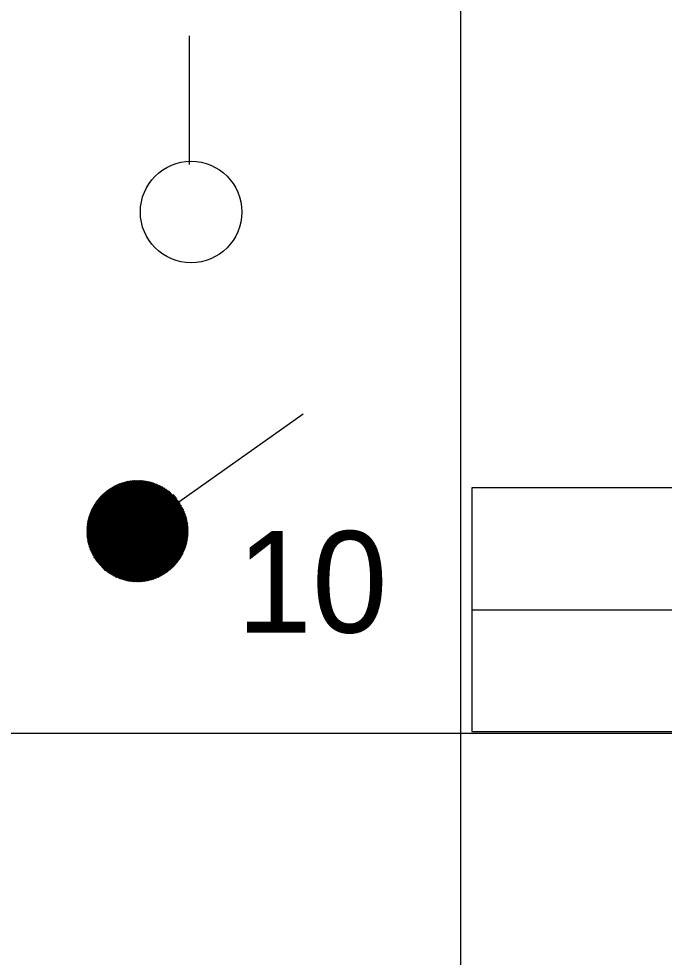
# Model space of a CAD drawing. Extents: x -28 to 822, y 61 to 665.
# Drawn here: x 264.42 to 277.13, y 182.32 to 200.81 of the extents above; entities that cross this region are included whole.
import ezdxf

# ---------------------------------------------------------------- set-up
doc = ezdxf.new("R2010")
doc.units = 0
doc.layers.add('KOLEJIŠTĚ', color=7, linetype='Continuous')

# ---------------------------------------------------------------- blocks, each defined once
blk = doc.blocks.new('ZT18')
for p, q in [((10, 6), (0, 6)), ((0, 6), (0, 2)), ((10, 2), (10, 6)), ((0, 2), (10, 2))]:
    blk.add_line(p, q)
blk.add_lwpolyline([(0, 4), (0, 4), (10, 4)])
blk = doc.blocks.new('_X10')
for p, q in [((370.452, 480.16), (371.464, 481.172)), ((370.452, 480.177), (371.447, 481.172)), ((370.452, 480.195), (371.429, 481.172)), ((370.453, 480.142), (371.482, 481.172)), ((370.453, 480.125), (371.499, 481.171)), ((370.453, 480.214), (371.411, 481.171)), ((370.454, 480.109), (371.515, 481.17)), ((370.454, 480.232), (371.392, 481.17)), ((370.455, 480.092), (371.532, 481.169)), ((370.455, 480.251), (371.373, 481.169)), ((370.457, 480.076), (371.548, 481.167)), ((370.457, 480.271), (371.353, 481.167)), ((370.458, 480.06), (371.564, 481.166)), ((370.459, 480.291), (371.334, 481.165)), ((370.46, 480.044), (371.58, 481.164)), ((370.462, 480.029), (371.596, 481.162)), ((370.462, 480.311), (371.313, 481.162)), ((370.465, 480.013), (371.611, 481.159)), ((370.465, 480.332), (371.293, 481.159)), ((370.467, 479.998), (371.626, 481.157)), ((370.469, 480.353), (371.271, 481.156)), ((370.47, 479.983), (371.641, 481.154)), ((370.473, 479.969), (371.656, 481.151)), ((370.473, 480.375), (371.249, 481.151)), ((370.476, 479.954), (371.67, 481.148)), ((370.478, 480.398), (371.227, 481.146)), ((370.479, 479.94), (371.685, 481.145)), ((370.483, 479.925), (371.699, 481.141)), ((370.484, 480.421), (371.203, 481.141)), ((370.487, 479.911), (371.713, 481.137)), ((370.49, 480.445), (371.179, 481.134)), ((370.491, 479.898), (371.727, 481.134)), ((370.495, 479.884), (371.74, 481.13)), ((370.498, 480.47), (371.154, 481.126)), ((370.499, 479.87), (371.754, 481.125)), ((370.503, 479.857), (371.767, 481.121)), ((370.506, 480.497), (371.127, 481.118)), ((370.507, 479.844), (371.78, 481.117)), ((370.512, 479.831), (371.793, 481.112)), ((370.516, 480.524), (371.1, 481.108)), ((370.517, 479.818), (371.806, 481.107)), ((370.522, 479.805), (371.819, 481.102)), ((370.527, 479.793), (371.832, 481.097)), ((370.528, 480.554), (371.071, 481.096)), ((370.532, 479.78), (371.844, 481.092)), ((370.537, 479.768), (371.856, 481.087)), ((370.541, 480.585), (371.039, 481.083)), ((370.543, 479.756), (371.869, 481.081)), ((370.549, 479.744), (371.881, 481.076)), ((370.554, 479.732), (371.893, 481.07)), ((370.557, 480.618), (371.006, 481.067)), ((370.56, 479.72), (371.904, 481.064)), ((370.566, 479.708), (371.916, 481.058)), ((370.572, 479.697), (371.928, 481.052)), ((370.577, 480.656), (370.968, 481.047)), ((370.579, 479.685), (371.939, 481.046)), ((370.585, 479.674), (371.95, 481.039)), ((370.592, 479.663), (371.961, 481.033)), ((370.598, 479.652), (371.972, 481.026)), ((370.602, 480.698), (370.926, 481.022)), ((370.605, 479.641), (371.983, 481.019)), ((370.612, 479.63), (371.994, 481.012)), ((370.619, 479.619), (372.005, 481.005)), ((370.626, 479.609), (372.015, 480.998)), ((370.633, 479.598), (372.026, 480.991)), ((370.637, 480.751), (370.873, 480.988)), ((370.64, 479.588), (372.036, 480.984)), ((370.648, 479.578), (372.046, 480.976)), ((370.655, 479.568), (372.057, 480.969)), ((370.663, 479.558), (372.067, 480.961)), ((370.671, 479.548), (372.076, 480.953)), ((370.679, 479.538), (372.086, 480.945)), ((370.687, 479.528), (372.096, 480.937)), ((370.695, 479.519), (372.105, 480.929)), ((370.703, 479.509), (372.115, 480.921)), ((370.706, 480.838), (370.786, 480.918)), ((370.712, 479.5), (372.124, 480.913)), ((370.72, 479.491), (372.133, 480.904)), ((370.729, 479.482), (372.142, 480.896)), ((370.737, 479.473), (372.151, 480.887)), ((370.746, 479.464), (372.16, 480.878)), ((370.755, 479.455), (372.169, 480.869)), ((370.764, 479.446), (372.178, 480.86)), ((370.773, 479.438), (372.186, 480.851)), ((370.782, 479.429), (372.195, 480.842)), ((370.792, 479.421), (372.203, 480.832)), ((370.801, 479.413), (372.211, 480.823)), ((370.811, 479.405), (372.219, 480.813)), ((370.821, 479.397), (372.227, 480.804)), ((370.83, 479.389), (372.235, 480.794)), ((370.84, 479.381), (372.243, 480.784)), ((370.85, 479.373), (372.251, 480.774)), ((370.86, 479.366), (372.258, 480.764)), ((370.871, 479.358), (372.266, 480.754)), ((370.881, 479.351), (372.273, 480.743)), ((370.891, 479.344), (372.28, 480.733)), ((370.902, 479.337), (372.287, 480.722)), ((370.913, 479.33), (372.294, 480.711)), ((370.924, 479.323), (372.301, 480.701)), ((370.935, 479.316), (372.308, 480.69)), ((370.946, 479.31), (372.314, 480.678)), ((370.957, 479.303), (372.321, 480.667)), ((370.968, 479.297), (372.327, 480.656)), ((370.98, 479.291), (372.333, 480.645)), ((370.991, 479.285), (372.34, 480.633)), ((371.003, 479.279), (372.346, 480.621)), ((371.015, 479.273), (372.351, 480.609)), ((371.027, 479.267), (372.357, 480.597)), ((371.039, 479.261), (372.363, 480.585)), ((371.051, 479.256), (372.368, 480.573)), ((371.063, 479.251), (372.373, 480.561)), ((371.076, 479.246), (372.379, 480.548)), ((371.089, 479.24), (372.384, 480.536)), ((371.101, 479.236), (372.389, 480.523)), ((371.114, 479.231), (372.393, 480.51)), ((371.127, 479.226), (372.398, 480.497)), ((371.141, 479.222), (372.402, 480.484)), ((371.154, 479.218), (372.407, 480.47)), ((371.167, 479.213), (372.411, 480.457)), ((371.181, 479.209), (372.415, 480.443)), ((371.195, 479.206), (372.419, 480.429)), ((371.209, 479.202), (372.422, 480.415)), ((371.223, 479.199), (372.426, 480.401)), ((371.238, 479.195), (372.429, 480.386)), ((371.252, 479.192), (372.432, 480.372)), ((371.267, 479.189), (372.435, 480.357)), ((371.282, 479.187), (372.438, 480.342)), ((371.297, 479.184), (372.44, 480.327)), ((371.313, 479.182), (372.442, 480.311)), ((371.328, 479.18), (372.444, 480.296)), ((371.344, 479.178), (372.446, 480.28)), ((371.36, 479.176), (372.448, 480.264)), ((371.376, 479.175), (372.449, 480.248)), ((371.393, 479.174), (372.45, 480.231)), ((371.41, 479.173), (372.451, 480.214)), ((371.427, 479.172), (372.452, 480.197)), ((371.444, 479.172), (372.452, 480.18)), ((371.462, 479.172), (372.452, 480.162)), ((371.48, 479.172), (372.452, 480.144)), ((371.498, 479.173), (372.451, 480.126)), ((371.517, 479.174), (372.45, 480.107)), ((371.536, 479.176), (372.449, 480.088)), ((371.556, 479.177), (372.447, 480.068)), ((371.576, 479.18), (372.444, 480.048)), ((371.596, 479.182), (372.442, 480.028)), ((371.617, 479.186), (372.438, 480.007)), ((371.639, 479.19), (372.435, 479.985)), ((371.661, 479.194), (372.43, 479.963)), ((371.684, 479.199), (372.425, 479.941)), ((371.707, 479.205), (372.419, 479.917)), ((371.732, 479.212), (372.412, 479.892)), ((371.757, 479.22), (372.404, 479.867)), ((371.784, 479.229), (372.395, 479.84)), ((371.812, 479.239), (372.385, 479.812)), ((371.841, 479.251), (372.373, 479.783)), ((371.873, 479.265), (372.359, 479.751)), ((371.908, 479.282), (372.342, 479.716)), ((371.946, 479.303), (372.322, 479.678)), ((371.991, 479.329), (372.295, 479.634)), ((372.047, 479.369), (372.256, 479.577))]:
    blk.add_line(p, q)

msp = doc.modelspace()

# ---------------------------------------------------------------- linework, layer by layer
for p, q in [((273.116, 381.738), (273.116, 111.738)), ((273.116, 381.738), (273.116, 111.738)), ((267.778, 197.941), (267.778, 200.474)), ((267.57, 191.296), (270.019, 193.029)), ((5.068, 186.738), (295.616, 186.738))]:
    msp.add_line(p, q)
msp.add_circle((267.81, 197.005), 1)

# ---------------------------------------------------------------- block references
at = {"rotation": -92.29148628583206}
msp.add_blockref('_X10', (-198.183, 581.072), dxfattribs=at)
at = {"layer": 'KOLEJIŠTĚ', "xscale": 1.2000000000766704, "yscale": 1.2000000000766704}
msp.add_blockref('ZT18', (273.343, 184.37), dxfattribs=at)

# ---------------------------------------------------------------- texts
msp.add_text('10', height=2).set_placement((268.705, 188.719))

doc.saveas('drawing.dxf')
